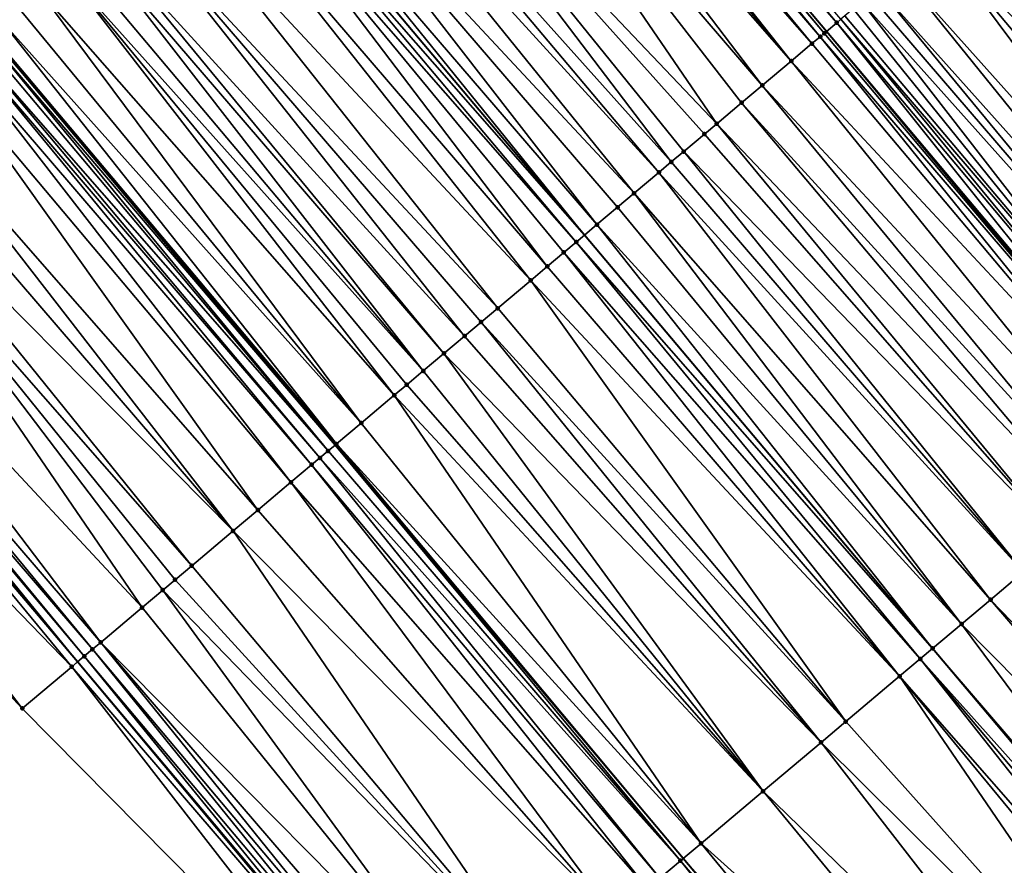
# Model space of a CAD drawing. Header units: feet. Extents: x 2004186 to 2014793, y 836912 to 864902.
# Tile 405 of 656: x 2009208 to 2009244, y 849797 to 849828. Entities that reach past the tile are written whole.
import ezdxf

# ---------------------------------------------------------------- set-up
doc = ezdxf.new("R2010")
doc.units = ezdxf.units.FT
doc.header["$LTSCALE"] = 100
doc.header["$MEASUREMENT"] = 0
for name, color, linetype, lineweight in [('EP_Travel Lane', 5, 'Continuous', 40), ('GPL_Skip Line', 2, 'Continuous', 40), ('Road Shots', 4, 'Continuous', 200), ('Road X-Section', 30, 'Continuous', 13)]:
    doc.layers.add(name, color=color, linetype=linetype, lineweight=lineweight)
doc.layers.add('I-77 SB_MM21-27-Surface-Border', color=7, linetype='Continuous')
doc.layers.add('I-77 SB_MM21-27-Surface-TIN', color=7, linetype='Continuous')

msp = doc.modelspace()

# ---------------------------------------------------------------- linework, layer by layer
at = {"layer": 'EP_Travel Lane'}
for points in [[(2009289.296537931, 849766.8143663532, 426.2140556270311), (2009276.421089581, 849782.1187031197, 426.2034524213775), (2009263.545649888, 849797.4230295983, 426.1719737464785), (2009250.664476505, 849812.7291025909, 426.1683175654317), (2009237.782705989, 849828.0281321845, 426.1587595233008), (2009224.900938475, 849843.3271582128, 426.1579321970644), (2009212.019177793, 849858.626176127, 426.1769712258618), (2009199.137408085, 849873.925204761, 426.1697639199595), (2009186.255642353, 849889.2242286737, 426.1741493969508), (2009173.373888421, 849904.5232385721, 426.2126280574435), (2009160.492126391, 849919.8222580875, 426.2279034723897), (2009147.61129366, 849935.1153608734, 426.2757587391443), (2009134.724738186, 849950.4103643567, 426.2853561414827), (2009121.838209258, 849965.7053363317, 426.3253862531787), (2009108.951654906, 849981.0003384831, 426.3362413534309), (2009096.065092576, 849996.2953501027, 426.3379628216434), (2009083.178587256, 850011.5902940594, 426.4051293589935)], [(2009248.711582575, 849758.8066755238, 425.9851145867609), (2009235.831130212, 849774.1068169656, 425.9918020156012), (2009222.954624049, 849789.3975841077, 425.9544005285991), (2009210.068284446, 849804.6927735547, 425.934785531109), (2009197.18194539, 849819.9879623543, 425.9167555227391), (2009184.295617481, 849835.2831379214, 425.9311335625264), (2009171.409278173, 849850.5783270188, 425.9123745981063), (2009158.522948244, 849865.8735049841, 425.9208108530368), (2009145.636616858, 849881.1686846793, 425.9254772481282), (2009132.750286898, 849896.4638626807, 425.9335657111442), (2009119.853862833, 849911.7654013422, 425.9412436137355), (2009106.961927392, 849927.0558134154, 425.9879179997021), (2009094.069980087, 849942.3462395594, 426.0210785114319), (2009081.178018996, 849957.636682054, 426.0383791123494), (2009068.286066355, 849972.9271145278, 426.0653224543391), (2009055.394116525, 849988.2175436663, 426.0955201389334), (2009042.502172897, 850003.5079654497, 426.1328361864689)]]:
    msp.add_polyline3d(points, dxfattribs=at)
at = {"layer": 'GPL_Skip Line'}
for points in [[(2009280.342932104, 849759.2818845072, 426.3741667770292), (2009267.467481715, 849774.5862236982, 426.3685787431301), (2009254.592042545, 849789.8905495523, 426.3357610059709), (2009241.714104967, 849805.1927901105, 426.3240390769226), (2009228.832333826, 849820.4918240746, 426.3074661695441), (2009215.950572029, 849835.7908469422, 426.3180639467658), (2009203.068817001, 849851.0898617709, 426.3483442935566), (2009190.187054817, 849866.3888850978, 426.3578172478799), (2009177.305283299, 849881.6879195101, 426.3401470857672), (2009164.423530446, 849896.9869317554, 426.3767538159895), (2009151.541766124, 849912.2859576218, 426.3800087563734), (2009138.6634033, 849927.5878026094, 426.428996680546), (2009125.788463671, 849942.8925916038, 426.4307383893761), (2009112.913553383, 849958.1973457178, 426.4662020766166), (2009100.038626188, 849973.5021199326, 426.4822330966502), (2009087.16368466, 849988.8069111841, 426.4817926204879), (2009074.288790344, 850004.1116463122, 426.5356119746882)], [(2009258.240436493, 849766.8234536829, 426.2355876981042), (2009245.35881301, 849782.1225825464, 426.2096794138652), (2009232.481298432, 849797.4188704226, 426.1892280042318), (2009219.60221179, 849812.7201698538, 426.1653150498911), (2009206.723128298, 849828.0214655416, 426.1505671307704), (2009193.844062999, 849843.3227396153, 426.1887344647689), (2009180.964987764, 849858.6240254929, 426.1980038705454), (2009168.085904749, 849873.9253206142, 426.1846081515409), (2009155.206833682, 849889.2266015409, 426.2061943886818), (2009142.32775902, 849904.5278867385, 426.2169670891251), (2009129.441450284, 849919.8302820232, 426.2487433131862), (2009116.554901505, 849935.1252775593, 426.265992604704), (2009103.668353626, 849950.4202720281, 426.2843243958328), (2009090.781818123, 849965.7152518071, 426.3168493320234), (2009077.895265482, 849981.0102519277, 426.3296685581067), (2009065.008742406, 849996.3052169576, 426.3764487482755)]]:
    msp.add_polyline3d(points, dxfattribs=at)
at = {"layer": 'I-77 SB_MM21-27-Surface-Border', "color": 3, "linetype": 'ByBlock', "lineweight": -2}
msp.add_polyline3d([(2009247.26595695, 849757.5903889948, 425.8772676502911), (2009234.390502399, 849772.8947331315, 425.88163072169), (2009222.131206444, 849788.7043066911, 425.8979844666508), (2009208.025482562, 849802.9728360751, 425.7920166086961), (2009194.378737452, 849817.6278088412, 425.7093740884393), (2009181.190988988, 849832.6692037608, 425.7020373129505), (2009168.309222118, 849847.9682326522, 425.6978851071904), (2009155.274461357, 849863.1384482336, 425.6830595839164), (2009142.392697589, 849878.4374734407, 425.6883929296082), (2009129.510938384, 849893.7364932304, 425.7061424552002), (2009116.776965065, 849909.1773756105, 425.7309343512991), (2009104.36123053, 849924.8683390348, 425.8036464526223), (2009091.639366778, 849940.3018439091, 425.8377661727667), (2009079.529735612, 849956.2502966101, 425.919551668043), (2009068.185393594, 849972.8424359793, 426.0590927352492), (2009054.698256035, 849987.6322359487, 426.0529552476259), (2009040.445848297, 850001.7783267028, 426.0108012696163)], dxfattribs=at)
at = {"layer": 'I-77 SB_MM21-27-Surface-TIN', "color": 128, "linetype": 'ByBlock', "lineweight": -2}
for points in [[(2009224.976941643, 849843.3911529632, 426.1577036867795), (2009224.900938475, 849843.3271582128, 426.1579321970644), (2009237.782705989, 849828.0281321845, 426.1587595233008)], [(2009225.282925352, 849843.6487844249, 426.1670338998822), (2009224.976941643, 849843.3911529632, 426.1577036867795), (2009238.164689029, 849828.3497593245, 426.1619028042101)], [(2009224.976941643, 849843.3911529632, 426.1577036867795), (2009237.782705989, 849828.0281321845, 426.1587595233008), (2009238.164689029, 849828.3497593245, 426.1619028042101)], [(2009225.282925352, 849843.6487844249, 426.1670338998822), (2009238.164689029, 849828.3497593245, 426.1619028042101), (2009238.31767895, 849828.4785773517, 426.160945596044)], [(2009224.517975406, 849843.0046946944, 426.1708286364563), (2009224.059009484, 849842.6182360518, 426.1848696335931), (2009237.246750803, 849827.5768496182, 426.1714270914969)], [(2009224.823951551, 849843.262335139, 426.1581636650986), (2009224.517975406, 849843.0046946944, 426.1708286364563), (2009237.552727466, 849827.8344894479, 426.1602676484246)], [(2009224.517975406, 849843.0046946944, 426.1708286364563), (2009237.246750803, 849827.5768496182, 426.1714270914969), (2009237.552727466, 849827.8344894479, 426.1602676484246)], [(2009224.823951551, 849843.262335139, 426.1581636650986), (2009237.70571698, 849827.9633079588, 426.1581259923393), (2009224.900938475, 849843.3271582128, 426.1579321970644)], [(2009224.823951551, 849843.262335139, 426.1581636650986), (2009237.552727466, 849827.8344894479, 426.1602676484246), (2009237.70571698, 849827.9633079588, 426.1581259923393)], [(2009237.70571698, 849827.9633079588, 426.1581259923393), (2009237.782705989, 849828.0281321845, 426.1587595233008), (2009224.900938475, 849843.3271582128, 426.1579321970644)], [(2009223.753030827, 849842.3605985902, 426.1902304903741), (2009223.294064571, 849841.9741403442, 426.2033003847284), (2009236.481805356, 849826.932754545, 426.1883047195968)], [(2009224.059009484, 849842.6182360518, 426.1848696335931), (2009223.753030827, 849842.3605985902, 426.1902304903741), (2009236.481805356, 849826.932754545, 426.1883047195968)], [(2009224.059009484, 849842.6182360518, 426.1848696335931), (2009236.481805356, 849826.932754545, 426.1883047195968), (2009237.246750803, 849827.5768496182, 426.1714270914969)], [(2009223.294064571, 849841.9741403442, 426.2033003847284), (2009222.376128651, 849841.2012278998, 426.2195291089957), (2009235.410881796, 849826.031021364, 426.2121249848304)], [(2009223.294064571, 849841.9741403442, 426.2033003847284), (2009235.410881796, 849826.031021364, 426.2121249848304), (2009236.481805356, 849826.932754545, 426.1883047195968)], [(2009222.376128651, 849841.2012278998, 426.2195291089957), (2009219.928294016, 849839.1401345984, 426.2467666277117), (2009233.727994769, 849824.6140205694, 426.2287693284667)], [(2009222.376128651, 849841.2012278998, 426.2195291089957), (2009234.645933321, 849825.3869298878, 426.2201948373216), (2009235.410881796, 849826.031021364, 426.2121249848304)], [(2009222.376128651, 849841.2012278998, 426.2195291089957), (2009233.727994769, 849824.6140205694, 426.2287693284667), (2009234.645933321, 849825.3869298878, 426.2201948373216)], [(2009219.928294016, 849839.1401345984, 426.2467666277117), (2009218.704378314, 849838.109586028, 426.2650860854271), (2009232.045110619, 849823.1970163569, 426.2537827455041)], [(2009219.928294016, 849839.1401345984, 426.2467666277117), (2009233.269026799, 849824.2275643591, 426.2368546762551), (2009233.727994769, 849824.6140205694, 426.2287693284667)], [(2009219.928294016, 849839.1401345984, 426.2467666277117), (2009232.504078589, 849823.5834725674, 426.2456971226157), (2009233.269026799, 849824.2275643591, 426.2368546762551)], [(2009219.928294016, 849839.1401345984, 426.2467666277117), (2009232.045110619, 849823.1970163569, 426.2537827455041), (2009232.504078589, 849823.5834725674, 426.2456971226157)], [(2009218.704378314, 849838.109586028, 426.2650860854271), (2009218.092420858, 849837.5943112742, 426.2753931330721), (2009231.586142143, 849822.8105607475, 426.260396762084)], [(2009218.704378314, 849838.109586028, 426.2650860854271), (2009231.586142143, 849822.8105607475, 426.260396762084), (2009232.045110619, 849823.1970163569, 426.2537827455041)], [(2009218.092420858, 849837.5943112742, 426.2753931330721), (2009217.021497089, 849836.6925783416, 426.2986055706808), (2009230.668205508, 849822.037649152, 426.2745469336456)], [(2009218.092420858, 849837.5943112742, 426.2753931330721), (2009230.668205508, 849822.037649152, 426.2745469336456), (2009231.586142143, 849822.8105607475, 426.260396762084)], [(2009217.021497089, 849836.6925783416, 426.2986055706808), (2009216.256551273, 849836.0484837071, 426.3144085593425), (2009229.291303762, 849820.8782779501, 426.3050976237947)], [(2009217.021497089, 849836.6925783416, 426.2986055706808), (2009230.056249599, 849821.5223725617, 426.2893508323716), (2009230.668205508, 849822.037649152, 426.2745469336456)], [(2009217.021497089, 849836.6925783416, 426.2986055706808), (2009229.291303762, 849820.8782779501, 426.3050976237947), (2009230.056249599, 849821.5223725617, 426.2893508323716)], [(2009215.644592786, 849835.5332101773, 426.321719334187), (2009228.832333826, 849820.4918240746, 426.3074661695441), (2009215.950572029, 849835.7908469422, 426.3180639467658)], [(2009216.256551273, 849836.0484837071, 426.3144085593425), (2009215.950572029, 849835.7908469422, 426.3180639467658), (2009228.832333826, 849820.4918240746, 426.3074661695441)], [(2009216.256551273, 849836.0484837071, 426.3144085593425), (2009228.832333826, 849820.4918240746, 426.3074661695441), (2009229.291303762, 849820.8782779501, 426.3050976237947)], [(2009215.644592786, 849835.5332101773, 426.321719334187), (2009215.338612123, 849835.2755750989, 426.3212441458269), (2009228.526353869, 849820.2341881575, 426.3090452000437)], [(2009215.644592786, 849835.5332101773, 426.321719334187), (2009228.526353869, 849820.2341881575, 426.3090452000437), (2009228.832333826, 849820.4918240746, 426.3074661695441)], [(2009215.338612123, 849835.2755750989, 426.3212441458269), (2009214.420666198, 849834.5026745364, 426.3083791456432), (2009227.455419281, 849819.3324680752, 426.3007925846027)], [(2009215.338612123, 849835.2755750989, 426.3212441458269), (2009228.067383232, 849819.8477351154, 426.3093728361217), (2009228.526353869, 849820.2341881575, 426.3090452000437)], [(2009215.338612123, 849835.2755750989, 426.3212441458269), (2009227.455419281, 849819.3324680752, 426.3007925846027), (2009228.067383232, 849819.8477351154, 426.3093728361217)], [(2009214.420666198, 849834.5026745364, 426.3083791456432), (2009213.196733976, 849833.472145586, 426.2786572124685), (2009226.84345354, 849818.8172031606, 426.2870073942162)], [(2009214.420666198, 849834.5026745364, 426.3083791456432), (2009226.84345354, 849818.8172031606, 426.2870073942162), (2009227.455419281, 849819.3324680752, 426.3007925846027)], [(2009213.196733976, 849833.472145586, 426.2786572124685), (2009211.972804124, 849832.4416138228, 426.2558232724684), (2009225.619523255, 849817.7866719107, 426.2629165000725)], [(2009213.196733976, 849833.472145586, 426.2786572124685), (2009225.619523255, 849817.7866719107, 426.2629165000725), (2009226.84345354, 849818.8172031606, 426.2870073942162)], [(2009243.978216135, 849833.2449511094, 425.8641229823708), (2009243.672241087, 849832.9873093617, 425.8799787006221), (2009256.859986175, 849817.9459184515, 425.8774976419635)], [(2009244.284192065, 849833.5025918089, 425.8508335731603), (2009243.978216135, 849833.2449511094, 425.8641229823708), (2009256.859986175, 849817.9459184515, 425.8774976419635)], [(2009243.672241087, 849832.9873093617, 425.8799787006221), (2009243.366268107, 849832.7296651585, 425.9018466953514), (2009256.554012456, 849817.6882751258, 425.8972174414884)], [(2009243.672241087, 849832.9873093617, 425.8799787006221), (2009256.554012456, 849817.6882751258, 425.8972174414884), (2009256.859986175, 849817.9459184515, 425.8774976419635)], [(2009211.972804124, 849832.4416138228, 426.2558232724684), (2009210.90186672, 849831.5398970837, 426.2393843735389), (2009224.395595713, 849816.7561374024, 426.2468035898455)], [(2009211.972804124, 849832.4416138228, 426.2558232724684), (2009225.007560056, 849817.2714039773, 426.2565234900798), (2009225.619523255, 849817.7866719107, 426.2629165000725)], [(2009211.972804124, 849832.4416138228, 426.2558232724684), (2009224.395595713, 849816.7561374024, 426.2468035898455), (2009225.007560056, 849817.2714039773, 426.2565234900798)], [(2009243.366268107, 849832.7296651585, 425.9018466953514), (2009241.836396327, 849831.4414523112, 425.9911864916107), (2009255.942062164, 849817.1729918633, 425.9283591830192)], [(2009243.366268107, 849832.7296651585, 425.9018466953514), (2009255.942062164, 849817.1729918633, 425.9283591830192), (2009256.554012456, 849817.6882751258, 425.8972174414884)], [(2009210.90186672, 849831.5398970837, 426.2393843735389), (2009210.595883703, 849831.282264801, 426.2320641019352), (2009223.630641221, 849816.112053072, 426.2373766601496)], [(2009210.90186672, 849831.5398970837, 426.2393843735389), (2009223.630641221, 849816.112053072, 426.2373766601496), (2009224.395595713, 849816.7561374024, 426.2468035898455)], [(2009241.836396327, 849831.4414523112, 425.9911864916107), (2009240.459507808, 849830.2820654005, 426.0602027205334), (2009253.800236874, 849815.3694995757, 426.0394812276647)], [(2009241.836396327, 849831.4414523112, 425.9911864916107), (2009254.718162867, 849816.1424238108, 425.994381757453), (2009255.942062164, 849817.1729918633, 425.9283591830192)], [(2009241.836396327, 849831.4414523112, 425.9911864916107), (2009253.800236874, 849815.3694995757, 426.0394812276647), (2009254.718162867, 849816.1424238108, 425.994381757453)], [(2009210.595883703, 849831.282264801, 426.2320641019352), (2009209.983917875, 849830.7669999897, 426.2180262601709), (2009222.865685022, 849815.4679707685, 426.2229859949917)], [(2009210.595883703, 849831.282264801, 426.2320641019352), (2009222.865685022, 849815.4679707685, 426.2229859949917), (2009223.630641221, 849816.112053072, 426.2373766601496)], [(2009209.983917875, 849830.7669999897, 426.2180262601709), (2009209.524943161, 849830.3805517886, 426.206500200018), (2009222.865685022, 849815.4679707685, 426.2229859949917)], [(2009209.524943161, 849830.3805517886, 426.206500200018), (2009208.606995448, 849829.6076533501, 426.1884345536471), (2009221.794747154, 849814.566254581, 426.2051968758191)], [(2009209.524943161, 849830.3805517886, 426.206500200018), (2009222.253720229, 849814.9527047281, 426.2119579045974), (2009222.865685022, 849815.4679707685, 426.2229859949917)], [(2009209.524943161, 849830.3805517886, 426.206500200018), (2009221.794747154, 849814.566254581, 426.2051968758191), (2009222.253720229, 849814.9527047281, 426.2119579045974)], [(2009240.459507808, 849830.2820654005, 426.0602027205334), (2009239.694570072, 849829.6379611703, 426.0995017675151), (2009253.035298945, 849814.725395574, 426.0782204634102)], [(2009240.459507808, 849830.2820654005, 426.0602027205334), (2009253.035298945, 849814.725395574, 426.0782204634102), (2009253.800236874, 849815.3694995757, 426.0394812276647)], [(2009208.606995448, 849829.6076533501, 426.1884345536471), (2009207.842041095, 849828.9635688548, 426.1794109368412), (2009220.570819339, 849813.5357203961, 426.1882917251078)], [(2009208.606995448, 849829.6076533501, 426.1884345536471), (2009220.570819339, 849813.5357203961, 426.1882917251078), (2009221.794747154, 849814.566254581, 426.2051968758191)], [(2009239.694570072, 849829.6379611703, 426.0995017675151), (2009239.38859351, 849829.3803212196, 426.1109569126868), (2009252.423347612, 849814.2101135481, 426.1063346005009)], [(2009239.694570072, 849829.6379611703, 426.0995017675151), (2009252.423347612, 849814.2101135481, 426.1063346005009), (2009253.035298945, 849814.725395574, 426.0782204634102)], [(2009239.38859351, 849829.3803212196, 426.1109569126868), (2009239.082617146, 849829.1226810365, 426.1229820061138), (2009252.423347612, 849814.2101135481, 426.1063346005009)], [(2009207.842041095, 849828.9635688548, 426.1794109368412), (2009207.23007711, 849828.4483018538, 426.1707345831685), (2009220.570819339, 849813.5357203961, 426.1882917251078)], [(2009238.776643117, 849828.8650380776, 426.1418032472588), (2009238.470667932, 849828.6073964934, 426.1572587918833), (2009251.352433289, 849813.3083693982, 426.1570126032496)], [(2009239.082617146, 849829.1226810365, 426.1229820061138), (2009238.776643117, 849828.8650380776, 426.1418032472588), (2009251.352433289, 849813.3083693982, 426.1570126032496)], [(2009239.082617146, 849829.1226810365, 426.1229820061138), (2009251.352433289, 849813.3083693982, 426.1570126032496), (2009252.423347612, 849814.2101135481, 426.1063346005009)], [(2009207.23007711, 849828.4483018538, 426.1707345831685), (2009206.771099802, 849828.0618567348, 426.1516620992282), (2009219.652870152, 849812.7628237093, 426.1659367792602)], [(2009207.23007711, 849828.4483018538, 426.1707345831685), (2009219.652870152, 849812.7628237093, 426.1659367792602), (2009220.570819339, 849813.5357203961, 426.1882917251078)], [(2009238.31767895, 849828.4785773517, 426.160945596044), (2009238.164689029, 849828.3497593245, 426.1619028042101), (2009251.046455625, 849813.050730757, 426.1652626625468)], [(2009238.470667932, 849828.6073964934, 426.1572587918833), (2009238.31767895, 849828.4785773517, 426.160945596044), (2009251.352433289, 849813.3083693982, 426.1570126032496)], [(2009238.31767895, 849828.4785773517, 426.160945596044), (2009251.046455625, 849813.050730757, 426.1652626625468), (2009251.352433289, 849813.3083693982, 426.1570126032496)], [(2009206.771099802, 849828.0618567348, 426.1516620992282), (2009206.723128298, 849828.0214655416, 426.1505671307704), (2009219.652870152, 849812.7628237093, 426.1659367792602)], [(2009238.164689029, 849828.3497593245, 426.1619028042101), (2009237.782705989, 849828.0281321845, 426.1587595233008), (2009250.664476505, 849812.7291025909, 426.1683175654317)], [(2009238.164689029, 849828.3497593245, 426.1619028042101), (2009250.664476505, 849812.7291025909, 426.1683175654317), (2009251.046455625, 849813.050730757, 426.1652626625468)], [(2009206.465118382, 849827.8042225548, 426.1489876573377), (2009206.159139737, 849827.5465850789, 426.1543835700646), (2009219.34688836, 849812.5051899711, 426.1621814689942)], [(2009206.618108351, 849827.933040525, 426.1481700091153), (2009206.465118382, 849827.8042225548, 426.1489876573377), (2009219.34688836, 849812.5051899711, 426.1621814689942)], [(2009206.618108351, 849827.933040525, 426.1481700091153), (2009219.60221179, 849812.7201698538, 426.1653150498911), (2009206.723128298, 849828.0214655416, 426.1505671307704)], [(2009206.618108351, 849827.933040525, 426.1481700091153), (2009219.34688836, 849812.5051899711, 426.1621814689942), (2009219.60221179, 849812.7201698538, 426.1653150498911)], [(2009219.652870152, 849812.7628237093, 426.1659367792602), (2009206.723128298, 849828.0214655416, 426.1505671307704), (2009219.60221179, 849812.7201698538, 426.1653150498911)], [(2009237.552727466, 849827.8344894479, 426.1602676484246), (2009237.246750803, 849827.5768496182, 426.1714270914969), (2009250.128517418, 849812.2778210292, 426.1748391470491)], [(2009237.70571698, 849827.9633079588, 426.1581259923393), (2009237.552727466, 849827.8344894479, 426.1602676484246), (2009250.587486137, 849812.6642763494, 426.1689333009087)], [(2009237.552727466, 849827.8344894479, 426.1602676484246), (2009250.128517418, 849812.2778210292, 426.1748391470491), (2009250.587486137, 849812.6642763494, 426.1689333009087)], [(2009237.70571698, 849827.9633079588, 426.1581259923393), (2009250.587486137, 849812.6642763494, 426.1689333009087), (2009237.782705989, 849828.0281321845, 426.1587595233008)], [(2009250.587486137, 849812.6642763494, 426.1689333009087), (2009250.664476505, 849812.7291025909, 426.1683175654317), (2009237.782705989, 849828.0281321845, 426.1587595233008)], [(2009206.006149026, 849827.4177679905, 426.1530424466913), (2009205.700165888, 849827.1601358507, 426.1453728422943), (2009218.734926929, 849811.9899199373, 426.1609304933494)], [(2009206.159139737, 849827.5465850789, 426.1543835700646), (2009206.006149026, 849827.4177679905, 426.1530424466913), (2009219.040908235, 849812.2475542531, 426.1632724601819)], [(2009206.006149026, 849827.4177679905, 426.1530424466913), (2009218.734926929, 849811.9899199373, 426.1609304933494), (2009219.040908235, 849812.2475542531, 426.1632724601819)], [(2009206.159139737, 849827.5465850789, 426.1543835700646), (2009219.040908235, 849812.2475542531, 426.1632724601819), (2009219.34688836, 849812.5051899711, 426.1621814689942)], [(2009237.246750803, 849827.5768496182, 426.1714270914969), (2009236.481805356, 849826.932754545, 426.1883047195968), (2009250.128517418, 849812.2778210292, 426.1748391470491)], [(2009205.700165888, 849827.1601358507, 426.1453728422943), (2009205.088196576, 849826.6448751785, 426.1212000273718), (2009217.969968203, 849811.3458406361, 426.1391896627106)], [(2009205.700165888, 849827.1601358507, 426.1453728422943), (2009217.969968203, 849811.3458406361, 426.1391896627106), (2009218.734926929, 849811.9899199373, 426.1609304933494)], [(2009205.088196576, 849826.6448751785, 426.1212000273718), (2009203.558281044, 849825.356714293, 426.0833066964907), (2009216.746036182, 849810.3153114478, 426.1100495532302)], [(2009205.088196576, 849826.6448751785, 426.1212000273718), (2009216.746036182, 849810.3153114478, 426.1100495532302), (2009217.969968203, 849811.3458406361, 426.1391896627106)], [(2009236.481805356, 849826.932754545, 426.1883047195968), (2009235.410881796, 849826.031021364, 426.2121249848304), (2009249.057594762, 849811.3760867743, 426.2012892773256)], [(2009236.481805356, 849826.932754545, 426.1883047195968), (2009249.057594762, 849811.3760867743, 426.2012892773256), (2009250.128517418, 849812.2778210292, 426.1748391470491)], [(2009235.410881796, 849826.031021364, 426.2121249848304), (2009234.645933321, 849825.3869298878, 426.2201948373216), (2009248.139659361, 849810.603173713, 426.2190284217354)], [(2009235.410881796, 849826.031021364, 426.2121249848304), (2009248.139659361, 849810.603173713, 426.2190284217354), (2009249.057594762, 849811.3760867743, 426.2012892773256)], [(2009203.558281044, 849825.356714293, 426.0833066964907), (2009202.793321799, 849824.7126356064, 426.0600603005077), (2009215.828083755, 849809.5424186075, 426.0782762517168)], [(2009203.558281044, 849825.356714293, 426.0833066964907), (2009215.828083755, 849809.5424186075, 426.0782762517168), (2009216.746036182, 849810.3153114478, 426.1100495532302)], [(2009234.645933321, 849825.3869298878, 426.2201948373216), (2009233.727994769, 849824.6140205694, 426.2287693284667), (2009247.527700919, 849810.0879001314, 426.2264653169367)], [(2009234.645933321, 849825.3869298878, 426.2201948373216), (2009247.527700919, 849810.0879001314, 426.2264653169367), (2009248.139659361, 849810.603173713, 426.2190284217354)], [(2009202.793321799, 849824.7126356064, 426.0600603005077), (2009201.722381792, 849823.8109219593, 426.0360504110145), (2009215.828083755, 849809.5424186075, 426.0782762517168)], [(2009233.727994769, 849824.6140205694, 426.2287693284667), (2009233.269026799, 849824.2275643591, 426.2368546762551), (2009246.456775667, 849809.1861689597, 426.2453665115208)], [(2009233.727994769, 849824.6140205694, 426.2287693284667), (2009246.456775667, 849809.1861689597, 426.2453665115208), (2009247.527700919, 849810.0879001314, 426.2264653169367)], [(2009233.269026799, 849824.2275643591, 426.2368546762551), (2009232.504078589, 849823.5834725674, 426.2456971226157), (2009246.456775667, 849809.1861689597, 426.2453665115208)], [(2009201.722381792, 849823.8109219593, 426.0360504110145), (2009201.110416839, 849823.2956561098, 426.0245545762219), (2009214.29816958, 849808.2542561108, 426.0443283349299)], [(2009201.722381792, 849823.8109219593, 426.0360504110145), (2009214.29816958, 849808.2542561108, 426.0443283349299), (2009215.828083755, 849809.5424186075, 426.0782762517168)], [(2009232.504078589, 849823.5834725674, 426.2456971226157), (2009232.045110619, 849823.1970163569, 426.2537827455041), (2009245.079868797, 849808.0268038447, 426.2610128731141)], [(2009232.504078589, 849823.5834725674, 426.2456971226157), (2009245.079868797, 849808.0268038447, 426.2610128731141), (2009246.456775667, 849809.1861689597, 426.2453665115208)], [(2009201.110416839, 849823.2956561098, 426.0245545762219), (2009198.815542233, 849821.3634163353, 425.9639108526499), (2009212.462272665, 849806.708461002, 426.0038672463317)], [(2009201.110416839, 849823.2956561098, 426.0245545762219), (2009213.686203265, 849807.7389918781, 426.028873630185), (2009214.29816958, 849808.2542561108, 426.0443283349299)], [(2009201.110416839, 849823.2956561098, 426.0245545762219), (2009213.2272294, 849807.3525426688, 426.0198167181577), (2009213.686203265, 849807.7389918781, 426.028873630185)], [(2009201.110416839, 849823.2956561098, 426.0245545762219), (2009212.462272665, 849806.708461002, 426.0038672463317), (2009213.2272294, 849807.3525426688, 426.0198167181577)], [(2009232.045110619, 849823.1970163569, 426.2537827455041), (2009231.586142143, 849822.8105607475, 426.260396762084), (2009245.079868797, 849808.0268038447, 426.2610128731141)], [(2009231.586142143, 849822.8105607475, 426.260396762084), (2009230.668205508, 849822.037649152, 426.2745469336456), (2009243.855953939, 849806.9962542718, 426.2817868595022)], [(2009231.586142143, 849822.8105607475, 426.260396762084), (2009243.855953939, 849806.9962542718, 426.2817868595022), (2009245.079868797, 849808.0268038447, 426.2610128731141)], [(2009230.668205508, 849822.037649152, 426.2745469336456), (2009230.056249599, 849821.5223725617, 426.2893508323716), (2009242.785029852, 849806.0945217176, 426.3040729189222)], [(2009230.668205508, 849822.037649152, 426.2745469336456), (2009242.785029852, 849806.0945217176, 426.3040729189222), (2009243.855953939, 849806.9962542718, 426.2817868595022)], [(2009230.056249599, 849821.5223725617, 426.2893508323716), (2009229.291303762, 849820.8782779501, 426.3050976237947), (2009242.785029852, 849806.0945217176, 426.3040729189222)], [(2009198.815542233, 849821.3634163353, 425.9639108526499), (2009197.897594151, 849820.5905183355, 425.9447709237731), (2009210.932361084, 849805.4202954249, 425.9774619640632)], [(2009198.815542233, 849821.3634163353, 425.9639108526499), (2009210.932361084, 849805.4202954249, 425.9774619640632), (2009212.462272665, 849806.708461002, 426.0038672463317)], [(2009229.291303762, 849820.8782779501, 426.3050976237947), (2009228.832333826, 849820.4918240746, 426.3074661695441), (2009241.714104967, 849805.1927901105, 426.3240390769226)], [(2009229.291303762, 849820.8782779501, 426.3050976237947), (2009241.714104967, 849805.1927901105, 426.3240390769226), (2009242.785029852, 849806.0945217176, 426.3040729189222)], [(2009197.897594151, 849820.5905183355, 425.9447709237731), (2009197.591611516, 849820.3328855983, 425.9385636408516), (2009210.626377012, 849805.1626643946, 425.9670753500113)], [(2009197.897594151, 849820.5905183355, 425.9447709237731), (2009210.626377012, 849805.1626643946, 425.9670753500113), (2009210.932361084, 849805.4202954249, 425.9774619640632)], [(2009228.526353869, 849820.2341881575, 426.3090452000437), (2009241.714104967, 849805.1927901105, 426.3240390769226), (2009228.832333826, 849820.4918240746, 426.3074661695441)], [(2009197.438619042, 849820.204070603, 425.9320973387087), (2009197.18194539, 849819.9879623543, 425.9167555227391), (2009210.068284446, 849804.6927735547, 425.934785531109)], [(2009197.591611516, 849820.3328855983, 425.9385636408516), (2009197.438619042, 849820.204070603, 425.9320973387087), (2009210.320391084, 849804.905035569, 425.9512904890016)], [(2009197.438619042, 849820.204070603, 425.9320973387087), (2009210.068284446, 849804.6927735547, 425.934785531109), (2009210.320391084, 849804.905035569, 425.9512904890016)], [(2009197.591611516, 849820.3328855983, 425.9385636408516), (2009210.320391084, 849804.905035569, 425.9512904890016), (2009210.626377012, 849805.1626643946, 425.9670753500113)], [(2009228.526353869, 849820.2341881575, 426.3090452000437), (2009228.067383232, 849819.8477351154, 426.3093728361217), (2009241.255134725, 849804.8063365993, 426.3255157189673)], [(2009228.526353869, 849820.2341881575, 426.3090452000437), (2009241.255134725, 849804.8063365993, 426.3255157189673), (2009241.714104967, 849805.1927901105, 426.3240390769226)], [(2009197.132632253, 849819.9464428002, 425.9138079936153), (2009195.908678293, 849818.9159396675, 425.8208696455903), (2009209.86141, 849804.5185949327, 425.9212418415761)], [(2009197.132632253, 849819.9464428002, 425.9138079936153), (2009210.068284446, 849804.6927735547, 425.934785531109), (2009197.18194539, 849819.9879623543, 425.9167555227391)], [(2009197.132632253, 849819.9464428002, 425.9138079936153), (2009209.86141, 849804.5185949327, 425.9212418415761), (2009210.068284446, 849804.6927735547, 425.934785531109)], [(2009228.067383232, 849819.8477351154, 426.3093728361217), (2009227.455419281, 849819.3324680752, 426.3007925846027), (2009240.490180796, 849804.1622515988, 426.3177293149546)], [(2009228.067383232, 849819.8477351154, 426.3093728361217), (2009240.490180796, 849804.1622515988, 426.3177293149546), (2009241.255134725, 849804.8063365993, 426.3255157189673)], [(2009227.455419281, 849819.3324680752, 426.3007925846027), (2009226.84345354, 849818.8172031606, 426.2870073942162), (2009240.490180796, 849804.1622515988, 426.3177293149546)], [(2009195.908678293, 849818.9159396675, 425.8208696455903), (2009194.378737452, 849817.6278088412, 425.7093740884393), (2009208.025482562, 849802.9728360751, 425.7920166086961)], [(2009195.908678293, 849818.9159396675, 425.8208696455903), (2009208.025482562, 849802.9728360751, 425.7920166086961), (2009209.86141, 849804.5185949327, 425.9212418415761)], [(2009226.84345354, 849818.8172031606, 426.2870073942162), (2009225.619523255, 849817.7866719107, 426.2629165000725), (2009238.50129434, 849802.4876380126, 426.2793278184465)], [(2009226.84345354, 849818.8172031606, 426.2870073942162), (2009238.50129434, 849802.4876380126, 426.2793278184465), (2009240.490180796, 849804.1622515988, 426.3177293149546)], [(2009225.619523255, 849817.7866719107, 426.2629165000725), (2009225.007560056, 849817.2714039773, 426.2565234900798), (2009238.50129434, 849802.4876380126, 426.2793278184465)], [(2009225.007560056, 849817.2714039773, 426.2565234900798), (2009224.395595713, 849816.7561374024, 426.2468035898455), (2009237.583348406, 849801.7147374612, 426.2664364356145)], [(2009225.007560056, 849817.2714039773, 426.2565234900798), (2009237.583348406, 849801.7147374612, 426.2664364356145), (2009238.50129434, 849802.4876380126, 426.2793278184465)], [(2009224.395595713, 849816.7561374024, 426.2468035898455), (2009223.630641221, 849816.112053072, 426.2373766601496), (2009237.583348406, 849801.7147374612, 426.2664364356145)], [(2009223.630641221, 849816.112053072, 426.2373766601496), (2009222.865685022, 849815.4679707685, 426.2229859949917), (2009235.441472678, 849799.911305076, 426.2308820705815)], [(2009223.630641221, 849816.112053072, 426.2373766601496), (2009235.441472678, 849799.911305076, 426.2308820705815), (2009237.583348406, 849801.7147374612, 426.2664364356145)], [(2009222.865685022, 849815.4679707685, 426.2229859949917), (2009222.253720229, 849814.9527047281, 426.2119579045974), (2009235.441472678, 849799.911305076, 426.2308820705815)], [(2009222.253720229, 849814.9527047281, 426.2119579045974), (2009221.794747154, 849814.566254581, 426.2051968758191), (2009235.441472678, 849799.911305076, 426.2308820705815)], [(2009221.794747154, 849814.566254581, 426.2051968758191), (2009220.570819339, 849813.5357203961, 426.1882917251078), (2009233.146609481, 849797.9790517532, 426.2034122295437)], [(2009221.794747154, 849814.566254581, 426.2051968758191), (2009233.146609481, 849797.9790517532, 426.2034122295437), (2009235.441472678, 849799.911305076, 426.2308820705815)], [(2009220.570819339, 849813.5357203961, 426.1882917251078), (2009219.652870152, 849812.7628237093, 426.1659367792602), (2009233.146609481, 849797.9790517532, 426.2034122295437)], [(2009219.652870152, 849812.7628237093, 426.1659367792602), (2009219.60221179, 849812.7201698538, 426.1653150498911), (2009232.481298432, 849797.4188704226, 426.1892280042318)], [(2009219.652870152, 849812.7628237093, 426.1659367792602), (2009232.481298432, 849797.4188704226, 426.1892280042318), (2009233.146609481, 849797.9790517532, 426.2034122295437)], [(2009219.34688836, 849812.5051899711, 426.1621814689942), (2009219.040908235, 849812.2475542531, 426.1632724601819), (2009232.381652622, 849797.3349702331, 426.1871035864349)], [(2009219.34688836, 849812.5051899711, 426.1621814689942), (2009232.381652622, 849797.3349702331, 426.1871035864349), (2009219.60221179, 849812.7201698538, 426.1653150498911)], [(2009232.381652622, 849797.3349702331, 426.1871035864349), (2009232.481298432, 849797.4188704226, 426.1892280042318), (2009219.60221179, 849812.7201698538, 426.1653150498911)], [(2009219.040908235, 849812.2475542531, 426.1632724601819), (2009218.734926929, 849811.9899199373, 426.1609304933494), (2009231.616698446, 849796.690885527, 426.1785971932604)], [(2009219.040908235, 849812.2475542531, 426.1632724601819), (2009231.616698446, 849796.690885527, 426.1785971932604), (2009232.381652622, 849797.3349702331, 426.1871035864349)], [(2009218.734926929, 849811.9899199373, 426.1609304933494), (2009217.969968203, 849811.3458406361, 426.1391896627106), (2009231.157724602, 849796.3044362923, 426.1696013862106)], [(2009218.734926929, 849811.9899199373, 426.1609304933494), (2009231.157724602, 849796.3044362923, 426.1696013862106), (2009231.616698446, 849796.690885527, 426.1785971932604)], [(2009217.969968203, 849811.3458406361, 426.1391896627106), (2009216.746036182, 849810.3153114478, 426.1100495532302), (2009229.933790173, 849795.2739099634, 426.1334605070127)], [(2009217.969968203, 849811.3458406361, 426.1391896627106), (2009229.933790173, 849795.2739099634, 426.1334605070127), (2009231.157724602, 849796.3044362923, 426.1696013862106)], [(2009216.746036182, 849810.3153114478, 426.1100495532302), (2009215.828083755, 849809.5424186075, 426.0782762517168), (2009229.933790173, 849795.2739099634, 426.1334605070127)], [(2009215.828083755, 849809.5424186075, 426.0782762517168), (2009214.29816958, 849808.2542561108, 426.0443283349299), (2009227.179942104, 849792.9552205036, 426.0649255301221)], [(2009215.828083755, 849809.5424186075, 426.0782762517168), (2009227.179942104, 849792.9552205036, 426.0649255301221), (2009229.933790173, 849795.2739099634, 426.1334605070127)], [(2009214.29816958, 849808.2542561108, 426.0443283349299), (2009213.686203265, 849807.7389918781, 426.028873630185), (2009227.179942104, 849792.9552205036, 426.0649255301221)], [(2009245.079868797, 849808.0268038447, 426.2610128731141), (2009243.855953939, 849806.9962542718, 426.2817868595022), (2009257.805979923, 849792.5943628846, 426.2721273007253)], [(2009213.686203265, 849807.7389918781, 426.028873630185), (2009213.2272294, 849807.3525426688, 426.0198167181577), (2009227.179942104, 849792.9552205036, 426.0649255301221)], [(2009213.2272294, 849807.3525426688, 426.0198167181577), (2009212.462272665, 849806.708461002, 426.0038672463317), (2009225.038061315, 849791.1517941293, 426.014653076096)], [(2009213.2272294, 849807.3525426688, 426.0198167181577), (2009225.038061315, 849791.1517941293, 426.014653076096), (2009227.179942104, 849792.9552205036, 426.0649255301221)], [(2009243.855953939, 849806.9962542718, 426.2817868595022), (2009242.785029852, 849806.0945217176, 426.3040729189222), (2009256.887711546, 849791.8218454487, 426.2916538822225)], [(2009243.855953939, 849806.9962542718, 426.2817868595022), (2009256.887711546, 849791.8218454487, 426.2916538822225), (2009257.805979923, 849792.5943628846, 426.2721273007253)], [(2009212.462272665, 849806.708461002, 426.0038672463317), (2009210.932361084, 849805.4202954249, 425.9774619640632), (2009225.038061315, 849791.1517941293, 426.014653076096)], [(2009242.785029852, 849806.0945217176, 426.3040729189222), (2009241.714104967, 849805.1927901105, 426.3240390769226), (2009254.745086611, 849790.0193032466, 426.334116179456)], [(2009242.785029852, 849806.0945217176, 426.3040729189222), (2009254.745086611, 849790.0193032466, 426.334116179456), (2009256.887711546, 849791.8218454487, 426.2916538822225)], [(2009210.626377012, 849805.1626643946, 425.9670753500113), (2009210.320391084, 849804.905035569, 425.9512904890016), (2009223.202162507, 849789.6060012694, 425.9686850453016)], [(2009210.932361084, 849805.4202954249, 425.9774619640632), (2009210.626377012, 849805.1626643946, 425.9670753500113), (2009223.508147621, 849789.8636310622, 425.9821021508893)], [(2009210.626377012, 849805.1626643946, 425.9670753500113), (2009223.202162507, 849789.6060012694, 425.9686850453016), (2009223.508147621, 849789.8636310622, 425.9821021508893)], [(2009210.932361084, 849805.4202954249, 425.9774619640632), (2009223.967122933, 849790.250078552, 425.9953698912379), (2009225.038061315, 849791.1517941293, 426.014653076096)], [(2009210.932361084, 849805.4202954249, 425.9774619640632), (2009223.508147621, 849789.8636310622, 425.9821021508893), (2009223.967122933, 849790.250078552, 425.9953698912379)], [(2009241.255134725, 849804.8063365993, 426.3255157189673), (2009254.592042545, 849789.8905495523, 426.3357610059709), (2009241.714104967, 849805.1927901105, 426.3240390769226)], [(2009254.745086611, 849790.0193032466, 426.334116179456), (2009241.714104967, 849805.1927901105, 426.3240390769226), (2009254.592042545, 849789.8905495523, 426.3357610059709)], [(2009210.320391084, 849804.905035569, 425.9512904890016), (2009210.068284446, 849804.6927735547, 425.934785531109), (2009222.954624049, 849789.3975841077, 425.9544005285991)], [(2009210.320391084, 849804.905035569, 425.9512904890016), (2009222.954624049, 849789.3975841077, 425.9544005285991), (2009223.202162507, 849789.6060012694, 425.9686850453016)], [(2009241.255134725, 849804.8063365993, 426.3255157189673), (2009240.490180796, 849804.1622515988, 426.3177293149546), (2009253.673780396, 849789.1180247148, 426.3401756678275)], [(2009241.255134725, 849804.8063365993, 426.3255157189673), (2009254.132910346, 849789.5042884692, 426.3406954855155), (2009254.592042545, 849789.8905495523, 426.3357610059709)], [(2009241.255134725, 849804.8063365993, 426.3255157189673), (2009253.673780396, 849789.1180247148, 426.3401756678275), (2009254.132910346, 849789.5042884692, 426.3406954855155)], [(2009209.86141, 849804.5185949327, 425.9212418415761), (2009208.025482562, 849802.9728360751, 425.7920166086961), (2009222.131206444, 849788.7043066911, 425.8979844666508)], [(2009209.86141, 849804.5185949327, 425.9212418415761), (2009222.896175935, 849789.3483732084, 425.9510277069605), (2009210.068284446, 849804.6927735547, 425.934785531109)], [(2009209.86141, 849804.5185949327, 425.9212418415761), (2009222.131206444, 849788.7043066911, 425.8979844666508), (2009222.896175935, 849789.3483732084, 425.9510277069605)], [(2009222.896175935, 849789.3483732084, 425.9510277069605), (2009222.954624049, 849789.3975841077, 425.9544005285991), (2009210.068284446, 849804.6927735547, 425.934785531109)], [(2009240.490180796, 849804.1622515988, 426.3177293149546), (2009238.50129434, 849802.4876380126, 426.2793278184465), (2009251.837272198, 849787.5729559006, 426.3099278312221)], [(2009240.490180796, 849804.1622515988, 426.3177293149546), (2009253.214652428, 849788.7317586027, 426.3348423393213), (2009253.673780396, 849789.1180247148, 426.3401756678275)], [(2009240.490180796, 849804.1622515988, 426.3177293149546), (2009251.837272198, 849787.5729559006, 426.3099278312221), (2009253.214652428, 849788.7317586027, 426.3348423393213)], [(2009238.50129434, 849802.4876380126, 426.2793278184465), (2009237.583348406, 849801.7147374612, 426.2664364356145), (2009251.837272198, 849787.5729559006, 426.3099278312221)], [(2009237.583348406, 849801.7147374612, 426.2664364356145), (2009235.441472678, 849799.911305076, 426.2308820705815), (2009249.847722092, 849785.899130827, 426.2760884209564)], [(2009237.583348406, 849801.7147374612, 426.2664364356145), (2009249.847722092, 849785.899130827, 426.2760884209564), (2009251.837272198, 849787.5729559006, 426.3099278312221)], [(2009235.441472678, 849799.911305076, 426.2308820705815), (2009233.146609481, 849797.9790517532, 426.2034122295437), (2009248.164256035, 849784.4828179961, 426.2488698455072)], [(2009235.441472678, 849799.911305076, 426.2308820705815), (2009248.164256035, 849784.4828179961, 426.2488698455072), (2009249.847722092, 849785.899130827, 426.2760884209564)], [(2009233.146609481, 849797.9790517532, 426.2034122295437), (2009232.481298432, 849797.4188704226, 426.1892280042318), (2009245.868616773, 849782.5514867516, 426.2208062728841)], [(2009233.146609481, 849797.9790517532, 426.2034122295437), (2009245.868616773, 849782.5514867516, 426.2208062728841), (2009248.164256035, 849784.4828179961, 426.2488698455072)], [(2009232.381652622, 849797.3349702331, 426.1871035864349), (2009231.616698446, 849796.690885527, 426.1785971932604), (2009244.9503647, 849781.7789499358, 426.2007647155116)], [(2009232.381652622, 849797.3349702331, 426.1871035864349), (2009245.35881301, 849782.1225825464, 426.2096794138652), (2009232.481298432, 849797.4188704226, 426.1892280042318)], [(2009232.381652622, 849797.3349702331, 426.1871035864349), (2009244.9503647, 849781.7789499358, 426.2007647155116), (2009245.35881301, 849782.1225825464, 426.2096794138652)], [(2009245.868616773, 849782.5514867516, 426.2208062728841), (2009232.481298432, 849797.4188704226, 426.1892280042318), (2009245.35881301, 849782.1225825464, 426.2096794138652)]]:
    msp.add_3dface(points, dxfattribs=at)
at = {"layer": 'Road Shots', "lineweight": 100}
for p in [(2009238.164689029, 849828.3497593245, 426.1619028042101), (2009237.552727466, 849827.8344894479, 426.1602676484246), (2009237.70571698, 849827.9633079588, 426.1581259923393), (2009237.246750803, 849827.5768496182, 426.1714270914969), (2009236.481805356, 849826.932754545, 426.1883047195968), (2009235.410881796, 849826.031021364, 426.2121249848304), (2009234.645933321, 849825.3869298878, 426.2201948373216), (2009233.727994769, 849824.6140205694, 426.2287693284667), (2009233.269026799, 849824.2275643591, 426.2368546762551), (2009232.504078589, 849823.5834725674, 426.2456971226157), (2009232.045110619, 849823.1970163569, 426.2537827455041), (2009231.586142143, 849822.8105607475, 426.260396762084), (2009230.668205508, 849822.037649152, 426.2745469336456), (2009230.056249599, 849821.5223725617, 426.2893508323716), (2009229.291303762, 849820.8782779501, 426.3050976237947), (2009228.526353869, 849820.2341881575, 426.3090452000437), (2009228.067383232, 849819.8477351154, 426.3093728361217), (2009227.455419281, 849819.3324680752, 426.3007925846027), (2009226.84345354, 849818.8172031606, 426.2870073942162), (2009225.619523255, 849817.7866719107, 426.2629165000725), (2009225.007560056, 849817.2714039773, 426.2565234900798), (2009224.395595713, 849816.7561374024, 426.2468035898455), (2009223.630641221, 849816.112053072, 426.2373766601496), (2009222.865685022, 849815.4679707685, 426.2229859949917), (2009222.253720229, 849814.9527047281, 426.2119579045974), (2009221.794747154, 849814.566254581, 426.2051968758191), (2009220.570819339, 849813.5357203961, 426.1882917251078), (2009219.652870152, 849812.7628237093, 426.1659367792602), (2009219.34688836, 849812.5051899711, 426.1621814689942), (2009219.040908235, 849812.2475542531, 426.1632724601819), (2009218.734926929, 849811.9899199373, 426.1609304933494), (2009217.969968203, 849811.3458406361, 426.1391896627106), (2009216.746036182, 849810.3153114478, 426.1100495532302), (2009215.828083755, 849809.5424186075, 426.0782762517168), (2009214.29816958, 849808.2542561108, 426.0443283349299), (2009213.686203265, 849807.7389918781, 426.028873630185), (2009213.2272294, 849807.3525426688, 426.0198167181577), (2009243.855953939, 849806.9962542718, 426.2817868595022), (2009212.462272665, 849806.708461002, 426.0038672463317), (2009242.785029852, 849806.0945217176, 426.3040729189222), (2009210.626377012, 849805.1626643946, 425.9670753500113), (2009210.932361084, 849805.4202954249, 425.9774619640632), (2009241.714104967, 849805.1927901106, 426.3240390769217), (2009210.320391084, 849804.905035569, 425.9512904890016), (2009241.255134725, 849804.8063365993, 426.3255157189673), (2009209.86141, 849804.5185949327, 425.9212418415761), (2009240.490180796, 849804.1622515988, 426.3177293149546), (2009208.025482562, 849802.9728360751, 425.7920166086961), (2009238.50129434, 849802.4876380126, 426.2793278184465), (2009237.583348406, 849801.7147374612, 426.2664364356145), (2009235.441472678, 849799.911305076, 426.2308820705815), (2009233.146609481, 849797.9790517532, 426.2034122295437), (2009232.381652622, 849797.3349702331, 426.1871035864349)]:
    msp.add_point(p, dxfattribs=at)
at = {"layer": 'Road X-Section', "extrusion": (-0.6440880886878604, 0.7649511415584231, 0.0005338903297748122), "elevation": -644028.9754124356, "flags": 128}
msp.add_lwpolyline([(-2084293.242308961, 769.5503258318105), (-2084295.242308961, 769.6618214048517), (-2084296.842308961, 769.7547597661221), (-2084297.242308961, 769.7730491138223), (-2084297.44230896, 769.7795154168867), (-2084297.842308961, 769.785722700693), (-2084299.042308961, 769.8048626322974), (-2084302.042308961, 769.8655063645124), (-2084302.842308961, 769.8770022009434), (-2084304.242308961, 769.9010120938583), (-2084305.242308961, 769.9242584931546), (-2084307.242308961, 769.9621518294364), (-2084308.042308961, 769.9863246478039), (-2084308.442308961, 769.9939942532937), (-2084308.642308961, 769.9953353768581), (-2084309.042308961, 769.9899394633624), (-2084309.242308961, 769.9891218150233), (-2084309.44230896, 769.9926139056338), (-2084310.042308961, 770.0116863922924), (-2084310.842308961, 770.020362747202), (-2084311.842308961, 770.0293863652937), (-2084313.042308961, 770.0474520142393), (-2084313.642308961, 770.0589780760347), (-2084314.44230896, 770.0730159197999), (-2084314.842308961, 770.0803361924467), (-2084316.242308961, 770.0967750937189), (-2084317.842308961, 770.1196090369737), (-2084319.44230896, 770.149330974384), (-2084320.642308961, 770.1621959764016), (-2084321.042308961, 770.1626711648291), (-2084321.842308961, 770.1553603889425), (-2084322.842308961, 770.1395573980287), (-2084324.242308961, 770.116344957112), (-2084325.042308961, 770.1060379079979), (-2084326.642308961, 770.0877184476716), (-2084329.842308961, 770.060480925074), (-2084331.042308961, 770.0442521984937), (-2084331.642308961, 770.0311823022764), (-2084332.042308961, 770.0258214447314), (-2084332.642308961, 770.0117804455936), (-2084333.042308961, 769.9991154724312), (-2084333.242308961, 769.9986554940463), (-2084333.642308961, 770.0079857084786), (-2084333.842308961, 770.0082756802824), (-2084334.042308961, 770.0023413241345), (-2084334.642308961, 769.9746862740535), (-2084335.042308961, 769.9614969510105), (-2084335.842308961, 769.9403291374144), (-2084336.242308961, 769.9241430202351), (-2084336.642308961, 769.9060772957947), (-2084337.042308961, 769.88958261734), (-2084337.442308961, 769.8710196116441), (-2084338.042308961, 769.8494871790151), (-2084338.642308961, 769.8274315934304), (-2084340.042308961, 769.7641271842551), (-2084340.842308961, 769.7322155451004), (-2084342.042308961, 769.6799773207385)], dxfattribs=at)
at = {"layer": 'Road X-Section', "extrusion": (-0.6440880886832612, 0.764951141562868, 0.0005338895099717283), "elevation": -644048.9753997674, "flags": 128}
msp.add_lwpolyline([(-2084294.242313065, 769.6431181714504), (-2084296.642313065, 769.7723434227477), (-2084297.242313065, 769.8023920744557), (-2084297.642313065, 769.818176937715), (-2084298.042313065, 769.8285635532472), (-2084300.042313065, 769.8549688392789), (-2084301.042313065, 769.8709183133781), (-2084301.642313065, 769.8799752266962), (-2084302.442313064, 769.8954299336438), (-2084304.442313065, 769.9293778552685), (-2084305.642313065, 769.9611511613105), (-2084307.242313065, 769.9902912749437), (-2084308.242313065, 770.0120321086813), (-2084308.642313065, 770.0143740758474), (-2084309.042313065, 770.0132830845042), (-2084309.442313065, 770.0170383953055), (-2084310.642313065, 770.0393933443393), (-2084312.242313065, 770.0562984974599), (-2084312.842313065, 770.0630595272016), (-2084313.642313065, 770.0740876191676), (-2084314.642313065, 770.0884782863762), (-2084315.642313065, 770.0979052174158), (-2084316.442313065, 770.1076251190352), (-2084317.242313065, 770.1140181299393), (-2084318.842313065, 770.1381090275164), (-2084319.642313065, 770.1518942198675), (-2084320.442313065, 770.1604744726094), (-2084321.042313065, 770.1601468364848), (-2084322.042313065, 770.156199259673), (-2084323.042313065, 770.140452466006), (-2084323.842313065, 770.12564856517), (-2084325.042313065, 770.1114983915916), (-2084325.642313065, 770.1048843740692), (-2084326.242313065, 770.0967987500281), (-2084327.242313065, 770.0879563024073), (-2084327.842313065, 770.0798709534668), (-2084329.042313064, 770.0712964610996), (-2084330.042313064, 770.0632266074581), (-2084331.442313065, 770.0394063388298), (-2084332.442313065, 770.0225287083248), (-2084332.842313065, 770.0113692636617), (-2084333.042313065, 770.0092276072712), (-2084333.642313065, 770.0130044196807), (-2084333.842313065, 770.0120472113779), (-2084334.042313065, 770.0083604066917), (-2084334.442313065, 769.9929048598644), (-2084334.842313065, 769.9740836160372), (-2084335.242313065, 769.9620585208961), (-2084335.642313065, 769.950603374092), (-2084336.642313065, 769.9113043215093), (-2084338.442313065, 769.8422880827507), (-2084340.442313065, 769.7529482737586), (-2084340.842313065, 769.731080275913), (-2084341.242313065, 769.7152245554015), (-2084341.642313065, 769.7019351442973)], dxfattribs=at)
at = {"layer": 'Road X-Section', "extrusion": (-0.6440880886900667, 0.7649511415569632, 0.0005338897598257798), "elevation": -644068.9754183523, "flags": 128}
msp.add_lwpolyline([(-2084295.842307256, 769.7599247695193), (-2084296.842307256, 769.8129680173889), (-2084297.242307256, 769.8306253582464), (-2084297.642307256, 769.8440424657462), (-2084298.242307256, 769.8573102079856), (-2084299.642307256, 769.8765933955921), (-2084302.442307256, 769.926865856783), (-2084306.042307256, 769.9954008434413), (-2084307.642307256, 770.0315417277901), (-2084308.242307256, 770.0405375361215), (-2084309.242307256, 770.0490439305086), (-2084310.242307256, 770.0653525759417), (-2084313.242307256, 770.0928224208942), (-2084316.042307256, 770.1283767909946), (-2084317.242307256, 770.1412681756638), (-2084319.842307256, 770.1796696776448), (-2084320.842307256, 770.1874560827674), (-2084321.442307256, 770.1859794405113), (-2084322.842307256, 770.1660132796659), (-2084324.242307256, 770.1437272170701), (-2084325.842307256, 770.1229532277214), (-2084327.642307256, 770.107306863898), (-2084329.042307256, 770.08840566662), (-2084329.842307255, 770.0809687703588), (-2084331.042307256, 770.0632296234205), (-2084332.442307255, 770.0367794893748), (-2084333.042307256, 770.0308736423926), (-2084333.642307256, 770.0272030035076), (-2084334.042307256, 770.0189529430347), (-2084335.442307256, 769.9682749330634), (-2084336.242307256, 769.9401607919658), (-2084337.242307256, 769.9014215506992), (-2084338.442307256, 769.8563220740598), (-2084340.042307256, 769.7902994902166), (-2084340.842307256, 769.7591577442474), (-2084341.242307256, 769.7394379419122)], dxfattribs=at)
at = {"layer": 'Road X-Section', "extrusion": (0.6437723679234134, -0.7652167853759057, 0.0006400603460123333), "elevation": 643229.3710695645, "flags": 128}
msp.add_lwpolyline([(2084560.617005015, 14.17601981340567), (2084561.817005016, 14.25088749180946), (2084562.417005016, 14.28280021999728), (2084562.817005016, 14.29920142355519), (2084563.217005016, 14.31008616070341), (2084563.817005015, 14.31964102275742), (2084565.017005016, 14.33164046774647), (2084569.417005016, 14.40121190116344), (2084571.217005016, 14.42912345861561), (2084572.817005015, 14.46024854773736), (2084574.417005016, 14.49515387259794), (2084575.617005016, 14.51519543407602), (2084578.617005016, 14.54325901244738), (2084580.817005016, 14.57047759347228), (2084583.417005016, 14.60431701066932), (2084585.217005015, 14.62923152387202), (2084585.817005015, 14.63456485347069), (2084586.417005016, 14.6350846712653), (2084587.217005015, 14.62850536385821), (2084590.017005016, 14.58604305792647), (2084591.217005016, 14.56651647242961), (2084593.417005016, 14.54057367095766), (2084596.217005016, 14.50617607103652), (2084597.217005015, 14.48976661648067), (2084598.017005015, 14.47332915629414), (2084598.617005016, 14.46704130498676), (2084599.217005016, 14.46299737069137), (2084599.617005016, 14.45518165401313), (2084601.217005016, 14.40303921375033), (2084601.817005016, 14.38312255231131), (2084602.817005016, 14.34540116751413), (2084604.817005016, 14.26845635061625), (2084606.617005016, 14.19174601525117)], dxfattribs=at)

doc.saveas('drawing.dxf')
